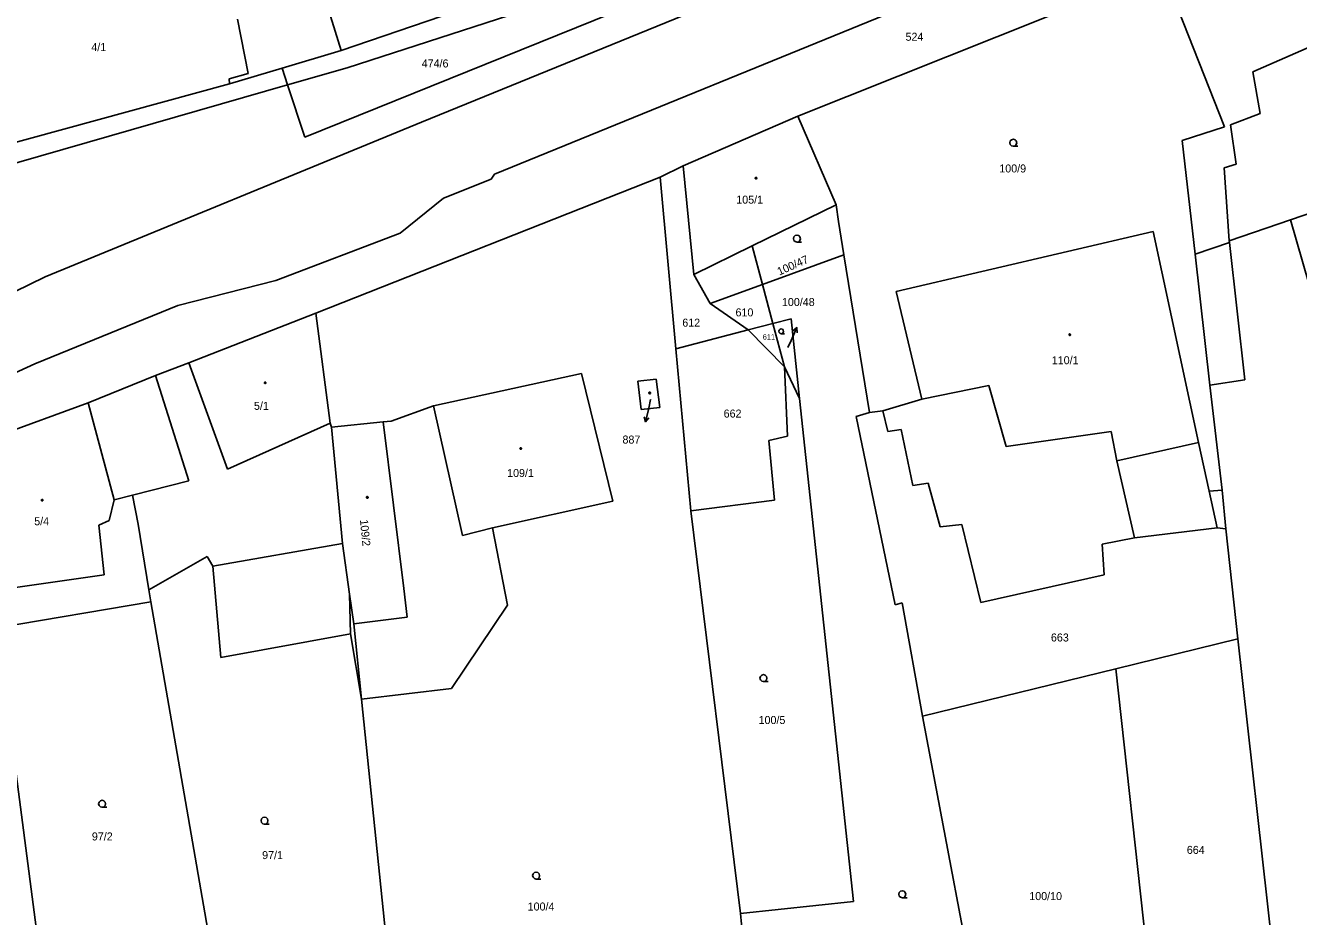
# Model space of a CAD drawing. Extents: x -757994 to -755874, y -1047691 to -1046119.
# Drawn here: x -757091.1 to -756956, y -1047112.2 to -1047017.6 of the extents above; entities that cross this region are included whole.
import ezdxf

# ---------------------------------------------------------------- set-up
doc = ezdxf.new("R2010")
doc.units = 0
doc.layers.add('katastrální mapa', color=7, linetype='Continuous')

msp = doc.modelspace()

# ---------------------------------------------------------------- linework, layer by layer
at = {"layer": 'katastrální mapa'}
for p, q in [((-757041.34, -1047033.35), (-756946.55, -1046994.7)), ((-757009.13, -1047027.2), (-756970.36, -1047011.74)), ((-756970.36, -1047011.74), (-756963.81, -1047028.33)), ((-757027.44, -1047012.49), (-757056.98, -1047022.06)), ((-757049.08, -1047027.84), (-757013.07, -1047013.16)), ((-757059.42, -1047014.37), (-757057.61, -1047020.25)), ((-757057.61, -1047020.25), (-757040.5, -1047014.38)), ((-757026.91, -1047015.49), (-757061.47, -1047029.42)), ((-757067.5, -1047022.67), (-757068.6, -1047016.9)), ((-756950.84, -1047018.11), (-756960.83, -1047022.49)), ((-757063.88, -1047022.11), (-757057.61, -1047020.25)), ((-757069.5, -1047023.24), (-757067.5, -1047022.67)), ((-757069.45, -1047023.77), (-757063.88, -1047022.11)), ((-757063.88, -1047022.11), (-757063.3, -1047023.88)), ((-757056.98, -1047022.06), (-757063.3, -1047023.88)), ((-756960.83, -1047022.49), (-756960.02, -1047026.92)), ((-757106.36, -1047033.85), (-757069.45, -1047023.77)), ((-757063.3, -1047023.88), (-757105.76, -1047036.1)), ((-757069.45, -1047023.77), (-757069.5, -1047023.24)), ((-757063.3, -1047023.88), (-757061.47, -1047029.42)), ((-757089.04, -1047044.27), (-757049.08, -1047027.84)), ((-757021.29, -1047032.46), (-757009.13, -1047027.2)), ((-757009.13, -1047027.2), (-757005.05, -1047036.61)), ((-756960.02, -1047026.92), (-756963.17, -1047028.14)), ((-756963.17, -1047028.14), (-756962.58, -1047032.31)), ((-756963.81, -1047028.33), (-756968.33, -1047029.8)), ((-756968.33, -1047029.8), (-756966.95, -1047041.87)), ((-757041.69, -1047033.89), (-757041.34, -1047033.35)), ((-757023.75, -1047033.68), (-757021.29, -1047032.46)), ((-757021.29, -1047032.46), (-757020.18, -1047044.01)), ((-756962.58, -1047032.31), (-756963.86, -1047032.7)), ((-756963.86, -1047032.7), (-756963.31, -1047040.43)), ((-757060.29, -1047048.11), (-757023.75, -1047033.68)), ((-757046.74, -1047035.9), (-757041.69, -1047033.89)), ((-757023.75, -1047033.68), (-757022.06, -1047051.9)), ((-757051.34, -1047039.63), (-757046.74, -1047035.9)), ((-757005.05, -1047036.61), (-757013.98, -1047040.98)), ((-757005.05, -1047036.61), (-757004.81, -1047038.4)), ((-756956.83, -1047038.22), (-756952.67, -1047036.8)), ((-757004.81, -1047038.4), (-757004.24, -1047041.92)), ((-756963.31, -1047040.43), (-756956.83, -1047038.22)), ((-756956.83, -1047038.22), (-756954.2, -1047047.31)), ((-757064.53, -1047044.64), (-757051.34, -1047039.63)), ((-756971.4, -1047039.45), (-756998.69, -1047045.82)), ((-756966.57, -1047061.84), (-756971.4, -1047039.45)), ((-757020.18, -1047044.01), (-757013.98, -1047040.98)), ((-757013.98, -1047040.98), (-757012.88, -1047045.07)), ((-756966.95, -1047041.87), (-756963.3, -1047040.6)), ((-756963.3, -1047040.6), (-756963.31, -1047040.43)), ((-756961.66, -1047055.2), (-756963.3, -1047040.6)), ((-757012.88, -1047045.07), (-757004.24, -1047041.92)), ((-757004.24, -1047041.92), (-757001.51, -1047058.66)), ((-756966.95, -1047041.87), (-756965.37, -1047055.77)), ((-757092.29, -1047045.84), (-757089.04, -1047044.27)), ((-757018.44, -1047047.1), (-757020.18, -1047044.01)), ((-757074.95, -1047047.3), (-757064.53, -1047044.64)), ((-757018.44, -1047047.1), (-757012.88, -1047045.07)), ((-757012.88, -1047045.07), (-757011.76, -1047049.22)), ((-756998.69, -1047045.82), (-756995.95, -1047057.25)), ((-757090.12, -1047053.48), (-757074.95, -1047047.3)), ((-757073.77, -1047053.38), (-757060.29, -1047048.11)), ((-757060.29, -1047048.11), (-757058.78, -1047059.81)), ((-757014.38, -1047049.9), (-757018.44, -1047047.1)), ((-757014.38, -1047049.9), (-757011.76, -1047049.22)), ((-757011.76, -1047049.22), (-757009.84, -1047048.72)), ((-757011.76, -1047049.22), (-757010.53, -1047053.82)), ((-757009.84, -1047048.72), (-757008.94, -1047057.16)), ((-757009.22, -1047049.65), (-757009.84, -1047051.01)), ((-757022.06, -1047051.9), (-757014.38, -1047049.9)), ((-757010.53, -1047053.82), (-757014.38, -1047049.9)), ((-757010.18, -1047051.76), (-757009.84, -1047051.01)), ((-757022.06, -1047051.9), (-757020.47, -1047069.11)), ((-757092.68, -1047054.67), (-757090.12, -1047053.48)), ((-757077.32, -1047054.74), (-757073.77, -1047053.38)), ((-757073.77, -1047053.38), (-757069.69, -1047064.67)), ((-757008.94, -1047057.16), (-757010.53, -1047053.82)), ((-757010.53, -1047053.82), (-757010.22, -1047061.18)), ((-757084.48, -1047057.63), (-757077.32, -1047054.74)), ((-757077.32, -1047054.74), (-757073.79, -1047065.9)), ((-757032.09, -1047054.51), (-757047.82, -1047057.95)), ((-757028.78, -1047068.07), (-757032.09, -1047054.51)), ((-757026.11, -1047055.34), (-757024.16, -1047055.13)), ((-757024.16, -1047055.13), (-757023.79, -1047058.12)), ((-756965.37, -1047055.77), (-756961.66, -1047055.2)), ((-757025.74, -1047058.34), (-757026.11, -1047055.34)), ((-756995.95, -1047057.25), (-756988.83, -1047055.8)), ((-756988.83, -1047055.8), (-756987.01, -1047062.27)), ((-756965.37, -1047055.77), (-756964.08, -1047066.9)), ((-757094.17, -1047061.18), (-757084.48, -1047057.63)), ((-757081.72, -1047067.93), (-757084.48, -1047057.63)), ((-757024.75, -1047057.28), (-757024.96, -1047058.19)), ((-757003.23, -1047110.56), (-757008.94, -1047057.16)), ((-756995.95, -1047057.25), (-757000.09, -1047058.48)), ((-757047.82, -1047057.95), (-757052.31, -1047059.59)), ((-757047.82, -1047057.95), (-757044.73, -1047071.73)), ((-757023.79, -1047058.12), (-757025.74, -1047058.34)), ((-757025.31, -1047059.65), (-757024.96, -1047058.19)), ((-757001.51, -1047058.66), (-757002.94, -1047059.07)), ((-757002.94, -1047059.07), (-756998.78, -1047079.07)), ((-757000.09, -1047058.48), (-757001.51, -1047058.66)), ((-756999.57, -1047060.68), (-757000.09, -1047058.48)), ((-757069.69, -1047064.67), (-757058.78, -1047059.81)), ((-757058.78, -1047059.81), (-757058.65, -1047060.22)), ((-757053.16, -1047059.67), (-757058.65, -1047060.22)), ((-757058.65, -1047060.22), (-757057.46, -1047072.58)), ((-757052.31, -1047059.59), (-757053.16, -1047059.67)), ((-757053.16, -1047059.67), (-757050.97, -1047077.36)), ((-756998.14, -1047060.47), (-756999.57, -1047060.68)), ((-756996.93, -1047066.41), (-756998.14, -1047060.47)), ((-757010.22, -1047061.18), (-757012.19, -1047061.65)), ((-757012.19, -1047061.65), (-757011.6, -1047067.96)), ((-756987.01, -1047062.27), (-756975.86, -1047060.67)), ((-756975.86, -1047060.67), (-756975.24, -1047063.8)), ((-756966.57, -1047061.84), (-756975.24, -1047063.8)), ((-756965.45, -1047067.01), (-756966.57, -1047061.84)), ((-756975.24, -1047063.8), (-756973.39, -1047071.96)), ((-757073.79, -1047065.9), (-757079.78, -1047067.43)), ((-756995.27, -1047066.16), (-756996.93, -1047066.41)), ((-756994, -1047070.79), (-756995.27, -1047066.16)), ((-756964.08, -1047066.9), (-756965.45, -1047067.01)), ((-756965.45, -1047067.01), (-756964.61, -1047070.92)), ((-756964.08, -1047066.9), (-756963.69, -1047071.02)), ((-757081.72, -1047067.93), (-757082.24, -1047070.14)), ((-757079.78, -1047067.43), (-757081.72, -1047067.93)), ((-757079.18, -1047070.52), (-757079.78, -1047067.43)), ((-757041.54, -1047070.92), (-757028.78, -1047068.07)), ((-757011.6, -1047067.96), (-757020.47, -1047069.11)), ((-757020.47, -1047069.11), (-757015.22, -1047111.86)), ((-757082.24, -1047070.14), (-757083.35, -1047070.62)), ((-757083.35, -1047070.62), (-757082.77, -1047075.88)), ((-757078.03, -1047077.5), (-757079.18, -1047070.52)), ((-757044.73, -1047071.73), (-757041.54, -1047070.92)), ((-757039.96, -1047079.1), (-757041.54, -1047070.92)), ((-756991.7, -1047070.55), (-756994, -1047070.79)), ((-756989.69, -1047078.84), (-756991.7, -1047070.55)), ((-756964.61, -1047070.92), (-756973.39, -1047071.96)), ((-756963.69, -1047071.02), (-756964.61, -1047070.92)), ((-756963.69, -1047071.02), (-756962.39, -1047082.69)), ((-757057.46, -1047072.58), (-757071.24, -1047074.99)), ((-757057.46, -1047072.58), (-757056.72, -1047077.93)), ((-756973.39, -1047071.96), (-756976.81, -1047072.64)), ((-756976.81, -1047072.64), (-756976.6, -1047075.9)), ((-757071.84, -1047073.94), (-757078.03, -1047077.5)), ((-757071.24, -1047074.99), (-757071.84, -1047073.94)), ((-757070.37, -1047084.68), (-757071.24, -1047074.99)), ((-757082.77, -1047075.88), (-757095.04, -1047077.66)), ((-756976.6, -1047075.9), (-756989.69, -1047078.84)), ((-757077.81, -1047078.76), (-757078.03, -1047077.5)), ((-757056.72, -1047077.93), (-757056.63, -1047082.15)), ((-757056.26, -1047081.1), (-757056.72, -1047077.93)), ((-757050.97, -1047077.36), (-757050.59, -1047080.4)), ((-757094.17, -1047081.51), (-757077.81, -1047078.76)), ((-757070.36, -1047121.62), (-757077.81, -1047078.76)), ((-757045.9, -1047087.97), (-757039.96, -1047079.1)), ((-756998.78, -1047079.07), (-756998.04, -1047078.88)), ((-756998.04, -1047078.88), (-756995.9, -1047090.88)), ((-757050.59, -1047080.4), (-757056.26, -1047081.1)), ((-757088.55, -1047124.28), (-757094.17, -1047081.51)), ((-757056.63, -1047082.15), (-757070.37, -1047084.68)), ((-757056.63, -1047082.15), (-757055.45, -1047089.09)), ((-757056.26, -1047081.1), (-757055.45, -1047089.09)), ((-756962.39, -1047082.69), (-756975.36, -1047085.86)), ((-756962.39, -1047082.69), (-756957.64, -1047125.37)), ((-756975.36, -1047085.86), (-756995.9, -1047090.88)), ((-756970.83, -1047127.03), (-756975.36, -1047085.86)), ((-757055.45, -1047089.09), (-757045.9, -1047087.97)), ((-757055.45, -1047089.09), (-757052.31, -1047119.52)), ((-756995.9, -1047090.88), (-756990.74, -1047118.18)), ((-757015.22, -1047111.86), (-757003.23, -1047110.56)), ((-757015.22, -1047111.86), (-757014.47, -1047119.75))]:
    msp.add_line(p, q, dxfattribs=at)
for points in [[(-756986.24, -1047030.39), (-756986.43, -1047030.34), (-756986.57, -1047030.21), (-756986.61, -1047030.02), (-756986.57, -1047029.84), (-756986.43, -1047029.7), (-756986.24, -1047029.65), (-756986.06, -1047029.7), (-756985.93, -1047029.84), (-756985.88, -1047030.03), (-756985.93, -1047030.22), (-756986.06, -1047030.35), (-756986.25, -1047030.4), (-756985.75, -1047030.4)], [(-757009.21, -1047040.57), (-757009.4, -1047040.52), (-757009.53, -1047040.39), (-757009.59, -1047040.2), (-757009.53, -1047040.01), (-757009.4, -1047039.88), (-757009.22, -1047039.83), (-757009.03, -1047039.88), (-757008.9, -1047040.01), (-757008.85, -1047040.21), (-757008.9, -1047040.4), (-757009.03, -1047040.53), (-757009.22, -1047040.58), (-757008.72, -1047040.58)], [(-757010.88, -1047050.29), (-757011.01, -1047050.26), (-757011.1, -1047050.17), (-757011.13, -1047050.04), (-757011.1, -1047049.92), (-757011.01, -1047049.83), (-757010.88, -1047049.79), (-757010.76, -1047049.83), (-757010.67, -1047049.92), (-757010.64, -1047050.05), (-757010.67, -1047050.17), (-757010.76, -1047050.26), (-757010.89, -1047050.3), (-757010.55, -1047050.3)], [(-757009.65, -1047050), (-757009.22, -1047049.65), (-757009.2, -1047050.2)], [(-757024.95, -1047059.22), (-757025.31, -1047059.65), (-757025.43, -1047059.11)], [(-757012.76, -1047087.22), (-757012.95, -1047087.17), (-757013.09, -1047087.03), (-757013.14, -1047086.85), (-757013.09, -1047086.67), (-757012.95, -1047086.53), (-757012.77, -1047086.48), (-757012.58, -1047086.53), (-757012.45, -1047086.67), (-757012.4, -1047086.86), (-757012.45, -1047087.04), (-757012.58, -1047087.18), (-757012.77, -1047087.23), (-757012.27, -1047087.23)], [(-757082.99, -1047100.56), (-757083.18, -1047100.51), (-757083.32, -1047100.38), (-757083.36, -1047100.19), (-757083.32, -1047100.01), (-757083.18, -1047099.87), (-757082.99, -1047099.82), (-757082.81, -1047099.87), (-757082.68, -1047100.01), (-757082.62, -1047100.2), (-757082.68, -1047100.39), (-757082.81, -1047100.52), (-757083, -1047100.57), (-757082.5, -1047100.57)], [(-757065.74, -1047102.36), (-757065.93, -1047102.31), (-757066.07, -1047102.18), (-757066.11, -1047101.99), (-757066.07, -1047101.8), (-757065.93, -1047101.67), (-757065.74, -1047101.62), (-757065.56, -1047101.67), (-757065.43, -1047101.8), (-757065.38, -1047101.99), (-757065.43, -1047102.19), (-757065.56, -1047102.32), (-757065.75, -1047102.37), (-757065.25, -1047102.37)], [(-757036.9, -1047108.19), (-757037.09, -1047108.14), (-757037.23, -1047108), (-757037.28, -1047107.82), (-757037.23, -1047107.64), (-757037.09, -1047107.5), (-757036.91, -1047107.45), (-757036.72, -1047107.5), (-757036.59, -1047107.64), (-757036.54, -1047107.83), (-757036.59, -1047108.01), (-757036.72, -1047108.15), (-757036.91, -1047108.2), (-757036.41, -1047108.2)], [(-756998.02, -1047110.17), (-756998.21, -1047110.12), (-756998.35, -1047109.99), (-756998.4, -1047109.8), (-756998.35, -1047109.62), (-756998.21, -1047109.48), (-756998.03, -1047109.43), (-756997.84, -1047109.48), (-756997.71, -1047109.62), (-756997.66, -1047109.81), (-756997.71, -1047110), (-756997.84, -1047110.13), (-756998.03, -1047110.18), (-756997.53, -1047110.18)]]:
    msp.add_lwpolyline(points, dxfattribs=at)
for points in [[(-757013.56, -1047033.7), (-757013.51, -1047033.71), (-757013.49, -1047033.75), (-757013.48, -1047033.78), (-757013.49, -1047033.83), (-757013.53, -1047033.86), (-757013.56, -1047033.87), (-757013.6, -1047033.85), (-757013.64, -1047033.82), (-757013.65, -1047033.78), (-757013.64, -1047033.74), (-757013.6, -1047033.7)], [(-756980.25, -1047050.32), (-756980.2, -1047050.33), (-756980.18, -1047050.37), (-756980.17, -1047050.4), (-756980.18, -1047050.45), (-756980.22, -1047050.48), (-756980.25, -1047050.49), (-756980.29, -1047050.47), (-756980.33, -1047050.44), (-756980.34, -1047050.4), (-756980.33, -1047050.36), (-756980.28, -1047050.32)], [(-757065.68, -1047055.43), (-757065.63, -1047055.44), (-757065.6, -1047055.48), (-757065.6, -1047055.51), (-757065.6, -1047055.55), (-757065.65, -1047055.59), (-757065.68, -1047055.6), (-757065.73, -1047055.58), (-757065.76, -1047055.55), (-757065.77, -1047055.51), (-757065.76, -1047055.47), (-757065.72, -1047055.43)], [(-757024.86, -1047056.5), (-757024.81, -1047056.51), (-757024.78, -1047056.56), (-757024.77, -1047056.59), (-757024.78, -1047056.64), (-757024.83, -1047056.67), (-757024.86, -1047056.68), (-757024.91, -1047056.66), (-757024.94, -1047056.63), (-757024.95, -1047056.59), (-757024.94, -1047056.54), (-757024.9, -1047056.51)], [(-757038.55, -1047062.4), (-757038.5, -1047062.41), (-757038.48, -1047062.45), (-757038.47, -1047062.48), (-757038.48, -1047062.52), (-757038.52, -1047062.56), (-757038.55, -1047062.57), (-757038.6, -1047062.55), (-757038.62, -1047062.52), (-757038.64, -1047062.48), (-757038.62, -1047062.44), (-757038.59, -1047062.4)], [(-757089.35, -1047067.89), (-757089.3, -1047067.9), (-757089.27, -1047067.94), (-757089.26, -1047067.97), (-757089.27, -1047068.01), (-757089.32, -1047068.05), (-757089.35, -1047068.05), (-757089.4, -1047068.04), (-757089.43, -1047068.01), (-757089.44, -1047067.97), (-757089.43, -1047067.93), (-757089.39, -1047067.89)], [(-757054.84, -1047067.59), (-757054.79, -1047067.6), (-757054.76, -1047067.64), (-757054.75, -1047067.67), (-757054.76, -1047067.72), (-757054.8, -1047067.75), (-757054.84, -1047067.76), (-757054.89, -1047067.74), (-757054.92, -1047067.71), (-757054.93, -1047067.67), (-757054.92, -1047067.62), (-757054.88, -1047067.59)]]:
    msp.add_lwpolyline(points, close=True, dxfattribs=at)

# ---------------------------------------------------------------- texts
for s, height, p in [('524', 0.85, (-756997.69, -1047019.2)), ('4/1', 0.85, (-757084.14, -1047020.3)), ('474/6', 0.85, (-757049.06, -1047022.03)), ('100/9', 0.85, (-756987.73, -1047033.18)), ('105/1', 0.85, (-757015.66, -1047036.49)), ('100/48', 0.85, (-757010.81, -1047047.36)), ('610', 0.85, (-757015.74, -1047048.46)), ('612', 0.85, (-757021.39, -1047049.55)), ('611', 0.57, (-757012.85, -1047050.92)), ('100/48', 0.05, (-757010.29, -1047051.76)), ('110/1', 0.85, (-756982.16, -1047053.54)), ('5/1', 0.85, (-757066.87, -1047058.38)), ('887', 0.05, (-757024.74, -1047057.28)), ('662', 0.85, (-757017, -1047059.2)), ('887', 0.85, (-757027.74, -1047061.96)), ('109/1', 0.85, (-757039.99, -1047065.51)), ('5/4', 0.85, (-757090.2, -1047070.63)), ('663', 0.85, (-756982.25, -1047082.97)), ('100/5', 0.85, (-757013.29, -1047091.73)), ('97/2', 0.85, (-757084.08, -1047104.09)), ('97/1', 0.85, (-757066, -1047106.07)), ('664', 0.85, (-756967.82, -1047105.52)), ('100/10', 0.85, (-756984.55, -1047110.42)), ('100/4', 0.85, (-757037.81, -1047111.53))]:
    msp.add_text(s, height=height, dxfattribs=at).set_placement(p)
for s, rotation, p in [('100/47', 24.0069, (-757011.08, -1047044.13)), ('109/2', 275.7646, (-757055.62, -1047070.06))]:
    msp.add_text(s, height=0.85, rotation=rotation, dxfattribs=at).set_placement(p)

doc.saveas('drawing.dxf')
